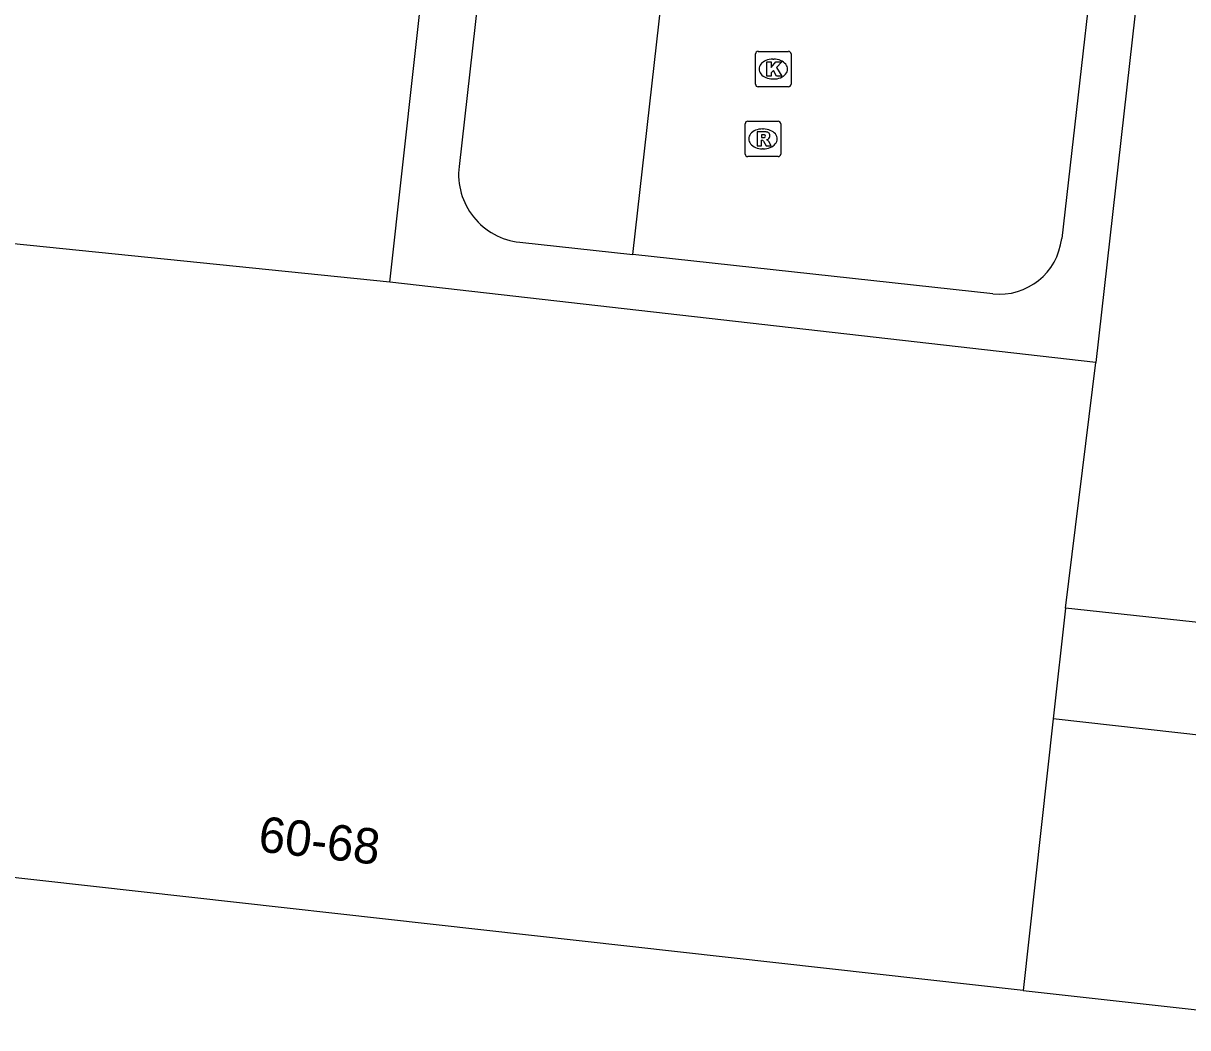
# Model space of a CAD drawing. Extents: x 162026 to 163499, y 387297 to 388169.
# Drawn here: x 162393.14 to 162425.97, y 387541.01 to 387569.33 of the extents above; entities that cross this region are included whole.
import ezdxf

# ---------------------------------------------------------------- set-up
doc = ezdxf.new("R2010")
doc.units = 0
for name, color, linetype in [('IMGEO_Kolk', 7, 'Continuous'), ('IMGEO_Pand', 7, 'Continuous'), ('IMGEO_Pand_nummerreeks', 7, 'Continuous'), ('IMGEO_Rijbaan_lokaal_open', 7, 'Continuous'), ('IMGEO_Rioolput', 7, 'Continuous'), ('IMGEO_Voetpad_open', 7, 'Continuous')]:
    doc.layers.add(name, color=color, linetype=linetype)

msp = doc.modelspace()

# ---------------------------------------------------------------- linework, layer by layer
at = {"layer": 'IMGEO_Kolk'}
for p, q in [((162413.858, 387568.54), (162414.71, 387568.54)), ((162413.783, 387567.614), (162413.783, 387568.466)), ((162414.271, 387568.32), (162414.296, 387568.32)), ((162414.784, 387568.466), (162414.784, 387567.614)), ((162414.71, 387567.54), (162413.858, 387567.54)), ((162414.294, 387567.76), (162414.269, 387567.76))]:
    msp.add_line(p, q, dxfattribs=at)
for points in [[(162413.858, 387568.54), (162414.71, 387568.54)], [(162413.783, 387567.614), (162413.783, 387568.466)], [(162414.104, 387568.24), (162414.227, 387568.24), (162414.227, 387568.089), (162414.357, 387568.24), (162414.521, 387568.24), (162414.375, 387568.089), (162414.528, 387567.84), (162414.376, 387567.84), (162414.291, 387568.004), (162414.227, 387567.937), (162414.227, 387567.84), (162414.104, 387567.84), (162414.104, 387568.24)], [(162414.784, 387568.466), (162414.784, 387567.614)], [(162414.71, 387567.54), (162413.858, 387567.54)]]:
    msp.add_lwpolyline(points, dxfattribs=at)
for centre, start, end in [((162413.86, 387568.464), 91.552, 178.448), ((162413.86, 387568.464), 91.552, 178.448), ((162414.708, 387568.464), 1.552, 88.448), ((162414.708, 387568.464), 1.552, 88.448), ((162413.86, 387567.616), 181.552, 268.448), ((162413.86, 387567.616), 181.552, 268.448), ((162414.708, 387567.616), 271.552, 358.448), ((162414.708, 387567.616), 271.552, 358.448)]:
    msp.add_arc(centre, 0.0765, start, end, dxfattribs=at)
for centre, major_axis, ratio, start_param, end_param in [((162414.27, 387568.04), (-0.387, 0.002), 0.722429, 4.712389, 7.853982), ((162414.295, 387568.04), (-0.39, 0.002), 0.717154, 1.570796, 4.712389)]:
    msp.add_ellipse(centre, major_axis=major_axis, ratio=ratio, start_param=start_param, end_param=end_param, dxfattribs=at)
at = {"layer": 'IMGEO_Pand'}
for points in [[(162403.476, 387562.035), (162407.329, 387596.833), (162407.369, 387597.19)], [(162425.908, 387582.232), (162423.378, 387559.762)], [(162421.332, 387542.054), (162381.164, 387546.548), (162383.089, 387564.112)], [(162403.476, 387562.035), (162383.089, 387564.112)], [(162423.378, 387559.762), (162403.476, 387562.035)], [(162422.521, 387552.837), (162423.378, 387559.762)], [(162460.459, 387555.144), (162460.094, 387551.931), (162461.441, 387551.78), (162460.859, 387546.372), (162451.057, 387547.428), (162451.236, 387548.998), (162426.349, 387551.659), (162426.443, 387552.418), (162422.521, 387552.837)], [(162422.521, 387552.837), (162422.177, 387549.714)], [(162422.177, 387549.714), (162421.332, 387542.054)]]:
    msp.add_lwpolyline(points, dxfattribs=at)
at = {"layer": 'IMGEO_Rijbaan_lokaal_open'}
for points in [[(162410.328, 387562.808), (162413.766, 387593.309), (162414.14, 387596.44), (162412.477, 387596.624)], [(162423.74, 387574.925), (162422.415, 387563.258)], [(162420.47, 387561.702), (162410.328, 387562.808)]]:
    msp.add_lwpolyline(points, dxfattribs=at)
msp.add_arc((162420.659, 387563.459), 1.767, 263.858, 353.4616, dxfattribs=at)
at = {"layer": 'IMGEO_Rioolput'}
for p, q in [((162413.567, 387566.571), (162414.419, 387566.571)), ((162413.492, 387565.645), (162413.492, 387566.497)), ((162413.98, 387566.351), (162414.005, 387566.351)), ((162414.493, 387566.497), (162414.493, 387565.645)), ((162414.419, 387565.571), (162413.567, 387565.571)), ((162414.003, 387565.791), (162413.978, 387565.791))]:
    msp.add_line(p, q, dxfattribs=at)
for points in [[(162413.567, 387566.571), (162414.419, 387566.571)], [(162413.492, 387565.645), (162413.492, 387566.497)], [(162414.081, 387566.269), (162413.829, 387566.271), (162413.829, 387565.871)], [(162414.493, 387566.497), (162414.493, 387565.645)], [(162413.829, 387565.871), (162413.953, 387565.871), (162413.953, 387566.033), (162413.964, 387566.033)], [(162414.007, 387566.19), (162413.953, 387566.19), (162413.953, 387566.109)], [(162413.953, 387566.109), (162414.005, 387566.109)], [(162414.011, 387566.004), (162414.082, 387565.871), (162414.222, 387565.871), (162414.157, 387565.997)], [(162414.419, 387565.571), (162413.567, 387565.571)]]:
    msp.add_lwpolyline(points, dxfattribs=at)
for centre, radius, start, end in [((162413.569, 387566.495), 0.0765, 91.552, 178.448), ((162413.569, 387566.495), 0.0765, 91.552, 178.448), ((162414.417, 387566.495), 0.0765, 1.552, 88.448), ((162414.417, 387566.495), 0.0765, 1.552, 88.448), ((162414.08, 387566.159), 0.109, 350.3612, 89.416), ((162413.963, 387565.98), 0.0533, 26.0293, 88.6989), ((162413.989, 387566.298), 0.19, 274.7715, 282.9687), ((162414.013, 387566.094), 0.0964, 77.0061, 93.1865), ((162414.027, 387566.151), 0.0378, 276.6634, 79.6772), ((162414.078, 387566.159), 0.112, 277.5842, 350.9817), ((162414.062, 387565.944), 0.108, 29.5134, 73.7905), ((162413.569, 387565.647), 0.0765, 181.552, 268.448), ((162413.569, 387565.647), 0.0765, 181.552, 268.448), ((162414.417, 387565.647), 0.0765, 271.552, 358.448), ((162414.417, 387565.647), 0.0765, 271.552, 358.448)]:
    msp.add_arc(centre, radius, start, end, dxfattribs=at)
for centre, major_axis, ratio, start_param, end_param in [((162413.979, 387566.071), (-0.387, 0.002), 0.722429, 4.712389, 7.853982), ((162414.004, 387566.071), (-0.39, 0.002), 0.717154, 1.570796, 4.712389)]:
    msp.add_ellipse(centre, major_axis=major_axis, ratio=ratio, start_param=start_param, end_param=end_param, dxfattribs=at)
at = {"layer": 'IMGEO_Voetpad_open'}
for points in [[(162409, 387597.009), (162405.425, 387565.293)], [(162407.135, 387563.156), (162410.328, 387562.808)], [(162462.355, 387547.672), (162462.082, 387545.236), (162422.177, 387549.714)], [(162421.332, 387542.054), (162426.574, 387541.474), (162426.522, 387541.005)]]:
    msp.add_lwpolyline(points, dxfattribs=at)
msp.add_arc((162407.343, 387565.075), 1.931, 173.5274, 263.8053, dxfattribs=at)

# ---------------------------------------------------------------- texts
at = {"layer": 'IMGEO_Pand_nummerreeks'}
msp.add_text('60-68', height=1, rotation=353.6173, dxfattribs=at).set_placement((162399.738, 387545.979))

doc.saveas('drawing.dxf')
